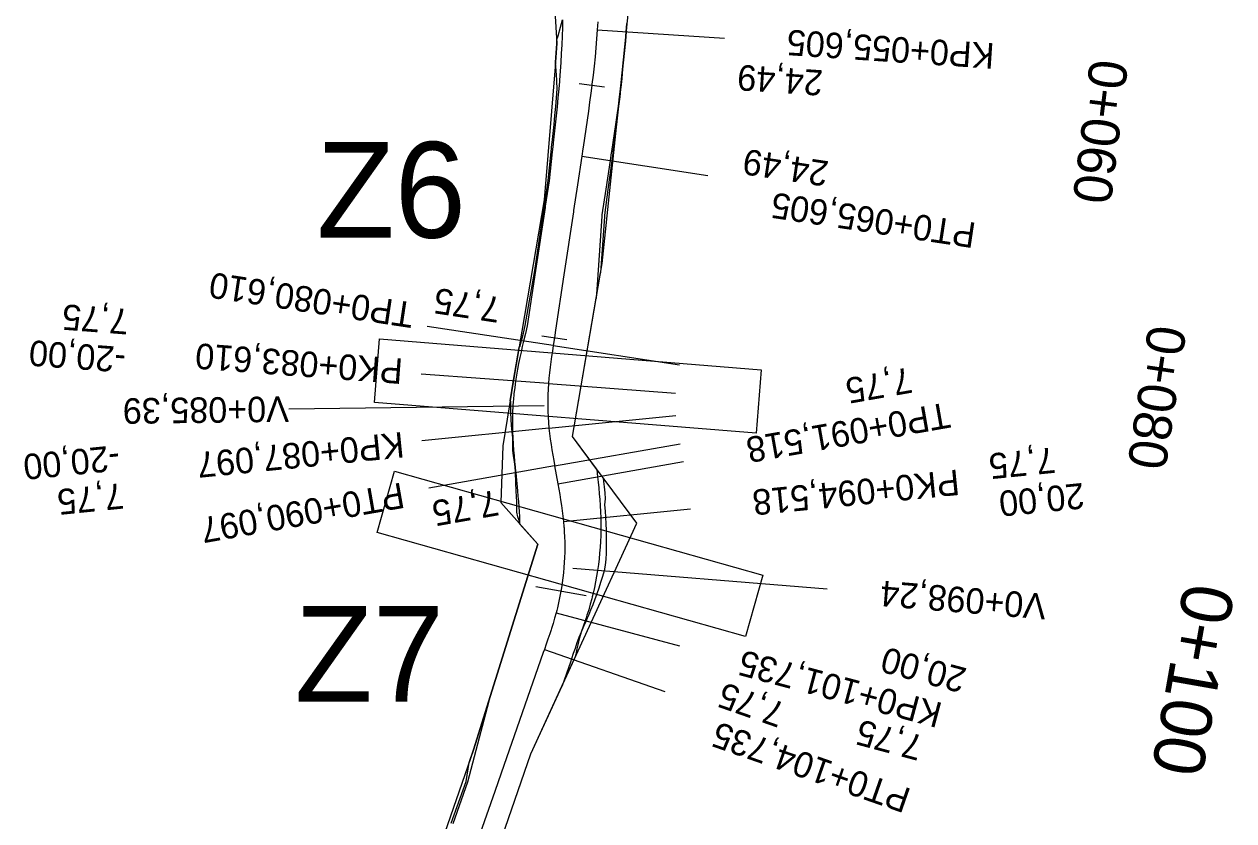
# Model space of a CAD drawing. Extents: x -636600 to -628587, y -1090963 to -1085869.
# Drawn here: x -635183 to -635088.2, y -1089111.3 to -1089048.9 of the extents above; entities that cross this region are included whole.
import ezdxf

# ---------------------------------------------------------------- set-up
doc = ezdxf.new("R2010")
doc.units = 0
for name, color, linetype in [('01_PARCELY_NÁVRH_PC', 7, 'Continuous'), ('03_PC_OBJEKTY_STAV', 7, 'Continuous'), ('HEKTOMETRY100', 7, 'Continuous'), ('HEKTOMETRY20', 7, 'Continuous'), ('HL_BODY', 7, 'Continuous'), ('POLOMERY', 7, 'Continuous'), ('situace_osa', 7, 'Continuous'), ('situace_těleso', 7, 'Continuous'), ('situace_vozovka', 7, 'Continuous'), ('VRCHOLY', 7, 'Continuous')]:
    doc.layers.add(name, color=color, linetype=linetype)

msp = doc.modelspace()

# ---------------------------------------------------------------- linework, layer by layer
at = {"layer": '01_PARCELY_NÁVRH_PC'}
msp.add_lwpolyline([(-635159.849, -1089153.855), (-635143.34, -1089106.05), (-635135.02, -1089087.98), (-635140.06, -1089081.19), (-635137.75, -1089067.63), (-635136.29, -1089053.69), (-635135.436, -1089045.533), (-635136.595, -1089033.19), (-635141.453, -1089016.385), (-635149.727, -1088994.015), (-635153.56, -1088999.63), (-635148.44, -1089013.22), (-635145.79, -1089021.23), (-635143.18, -1089031.31), (-635142.1, -1089037.09), (-635141.28, -1089050.39), (-635141.43, -1089052.21), (-635142.29, -1089062.63), (-635144.69, -1089076.77), (-635145.53, -1089081.9), (-635145.68, -1089086.36), (-635142.78, -1089089.62), (-635147.82, -1089105.72), (-635154.85, -1089126.01)], dxfattribs=at)
at = {"layer": '03_PC_OBJEKTY_STAV'}
for points in [[(-635155.58, -1089078.512), (-635155.177, -1089073.529), (-635125.275, -1089075.947), (-635125.678, -1089080.931), (-635155.58, -1089078.512)], [(-635155.381, -1089088.709), (-635154.024, -1089083.896), (-635125.15, -1089092.038), (-635126.507, -1089096.85), (-635155.381, -1089088.709)]]:
    msp.add_lwpolyline(points, dxfattribs=at)
at = {"layer": 'HEKTOMETRY100'}
msp.add_lwpolyline([(-635139.006, -1089093.659), (-635142.945, -1089092.965)], dxfattribs=at)
at = {"layer": 'HEKTOMETRY20'}
for points in [[(-635137.559, -1089053.799), (-635139.543, -1089053.552)], [(-635140.5, -1089073.608), (-635142.477, -1089073.309)]]:
    msp.add_lwpolyline(points, dxfattribs=at)
at = {"layer": 'HL_BODY'}
for points in [[(-635138.122, -1089049.303), (-635128.144, -1089049.967)], [(-635139.339, -1089059.225), (-635129.451, -1089060.718)], [(-635141.579, -1089074.062), (-635131.692, -1089075.555)], [(-635141.953, -1089077.038), (-635131.981, -1089077.786)], [(-635141.91, -1089080.52), (-635131.96, -1089079.527)], [(-635141.463, -1089083.486), (-635131.615, -1089081.75)], [(-635141.217, -1089084.885), (-635131.369, -1089083.149)], [(-635140.77, -1089087.851), (-635130.82, -1089086.858)], [(-635141.35, -1089095.005), (-635131.69, -1089097.589)], [(-635142.269, -1089097.86), (-635132.83, -1089101.161)]]:
    msp.add_lwpolyline(points, dxfattribs=at)
at = {"layer": 'POLOMERY'}
for points in [[(-635138.122, -1089049.303), (-635128.144, -1089049.967)], [(-635139.339, -1089059.225), (-635129.451, -1089060.718)], [(-635141.579, -1089074.062), (-635151.467, -1089072.569)], [(-635141.953, -1089077.038), (-635151.925, -1089076.29)], [(-635141.91, -1089080.52), (-635151.861, -1089081.513)], [(-635141.463, -1089083.486), (-635151.312, -1089085.222)], [(-635141.217, -1089084.885), (-635131.369, -1089083.149)], [(-635140.77, -1089087.851), (-635130.82, -1089086.858)], [(-635141.35, -1089095.005), (-635131.69, -1089097.589)], [(-635142.269, -1089097.86), (-635132.83, -1089101.161)]]:
    msp.add_lwpolyline(points, dxfattribs=at)
at = {"layer": 'situace_osa'}
msp.add_lwpolyline([(-635138.085, -1089048.699), (-635138.122, -1089049.303), (-635138.174, -1089050.015), (-635138.233, -1089050.727), (-635138.3, -1089051.438), (-635138.373, -1089052.148), (-635138.453, -1089052.858), (-635138.538, -1089053.567), (-635138.551, -1089053.676), (-635138.627, -1089054.276), (-635138.721, -1089054.984), (-635138.819, -1089055.692), (-635138.919, -1089056.399), (-635139.022, -1089057.106), (-635139.127, -1089057.812), (-635139.233, -1089058.519), (-635139.249, -1089058.627), (-635139.339, -1089059.225), (-635139.678, -1089061.47), (-635139.981, -1089063.475), (-635139.995, -1089063.571), (-635140.742, -1089068.515), (-635141.397, -1089072.85), (-635141.488, -1089073.459), (-635141.579, -1089074.062), (-635141.643, -1089074.486), (-635141.706, -1089074.91), (-635141.766, -1089075.334), (-635141.822, -1089075.759), (-635141.872, -1089076.185), (-635141.917, -1089076.611), (-635141.953, -1089077.038), (-635141.981, -1089077.473), (-635141.999, -1089077.908), (-635142.008, -1089078.329), (-635142.008, -1089078.344), (-635142.009, -1089078.426), (-635142.007, -1089078.78), (-635141.997, -1089079.216), (-635141.978, -1089079.651), (-635141.949, -1089080.086), (-635141.91, -1089080.52), (-635141.863, -1089080.946), (-635141.808, -1089081.371), (-635141.804, -1089081.401), (-635141.747, -1089081.795), (-635141.681, -1089082.218), (-635141.611, -1089082.641), (-635141.538, -1089083.064), (-635141.48, -1089083.39), (-635141.463, -1089083.486), (-635141.217, -1089084.885), (-635141.143, -1089085.307), (-635141.07, -1089085.73), (-635140.999, -1089086.152), (-635140.933, -1089086.576), (-635140.872, -1089087), (-635140.817, -1089087.425), (-635140.771, -1089087.839), (-635140.77, -1089087.851), (-635140.734, -1089088.25), (-635140.728, -1089088.331), (-635140.706, -1089088.65), (-635140.687, -1089089.051), (-635140.675, -1089089.451), (-635140.671, -1089089.852), (-635140.676, -1089090.253), (-635140.688, -1089090.654), (-635140.708, -1089091.054), (-635140.737, -1089091.454), (-635140.773, -1089091.854), (-635140.818, -1089092.252), (-635140.87, -1089092.649), (-635140.93, -1089093.046), (-635140.975, -1089093.312), (-635140.999, -1089093.441), (-635141.075, -1089093.834), (-635141.159, -1089094.226), (-635141.251, -1089094.617), (-635141.299, -1089094.808), (-635141.35, -1089095.005), (-635141.465, -1089095.418), (-635141.588, -1089095.829), (-635141.717, -1089096.237), (-635141.743, -1089096.318), (-635141.851, -1089096.644), (-635141.988, -1089097.05), (-635142.128, -1089097.455), (-635142.269, -1089097.86), (-635142.357, -1089098.111), (-635144.007, -1089102.83), (-635145.657, -1089107.55), (-635146.164, -1089109), (-635147.308, -1089112.27)], dxfattribs=at)
at = {"layer": 'situace_těleso'}
for points in [[(-635141.299, -1089050.074), (-635141.184, -1089049.78), (-635140.999, -1089049.111), (-635140.855, -1089048.542)], [(-635135.808, -1089048.827), (-635135.847, -1089049.454), (-635135.908, -1089050.192), (-635135.986, -1089050.926), (-635136.058, -1089051.659), (-635136.136, -1089052.389), (-635136.209, -1089053.118), (-635136.285, -1089053.845), (-635136.297, -1089053.956), (-635136.366, -1089054.57), (-635136.449, -1089055.292), (-635136.536, -1089056.012), (-635136.625, -1089056.729), (-635136.715, -1089057.445), (-635136.806, -1089058.159), (-635136.899, -1089058.87), (-635136.913, -1089058.979), (-635136.991, -1089059.58), (-635137.284, -1089061.831), (-635137.546, -1089063.843), (-635137.551, -1089063.94), (-635137.873, -1089068.35)], [(-635141.402, -1089051.872), (-635141.28, -1089050.39), (-635141.299, -1089050.074)], [(-635144.253, -1089074.197), (-635144.177, -1089074.107), (-635144.07, -1089073.686), (-635143.918, -1089073.092), (-635143.764, -1089072.493), (-635143.005, -1089068.173), (-635142.276, -1089063.226), (-635142.255, -1089063.131), (-635141.963, -1089061.125), (-635141.738, -1089058.863), (-635141.674, -1089058.261), (-635141.662, -1089058.153), (-635141.587, -1089057.445), (-635141.514, -1089056.739), (-635141.444, -1089056.035), (-635141.376, -1089055.333), (-635141.312, -1089054.634), (-635141.261, -1089053.934), (-635141.296, -1089053.335), (-635141.303, -1089053.227), (-635141.351, -1089052.522), (-635141.402, -1089051.872)], [(-635137.666, -1089084.415), (-635140.06, -1089081.19), (-635137.873, -1089068.35)], [(-635144.955, -1089078.387), (-635144.69, -1089076.77), (-635144.253, -1089074.197)], [(-635144.245, -1089087.973), (-635144.228, -1089087.834), (-635144.356, -1089087.477), (-635144.428, -1089087.104), (-635144.429, -1089086.708), (-635144.436, -1089086.302), (-635144.448, -1089085.885), (-635144.467, -1089085.458), (-635144.536, -1089084.027), (-635144.541, -1089083.929), (-635144.559, -1089083.591), (-635144.62, -1089083.153), (-635144.681, -1089082.705), (-635144.736, -1089082.247), (-635144.75, -1089081.808), (-635144.749, -1089081.774), (-635144.743, -1089081.291), (-635144.802, -1089080.808), (-635144.85, -1089080.312), (-635144.875, -1089079.813), (-635144.89, -1089079.314), (-635144.896, -1089078.815), (-635144.893, -1089078.411), (-635144.955, -1089078.387)], [(-635137.666, -1089084.415), (-635137.629, -1089084.693), (-635137.573, -1089085.135), (-635137.541, -1089085.592), (-635137.512, -1089086.059), (-635137.562, -1089086.546), (-635137.516, -1089087.029), (-635137.478, -1089087.508), (-635137.477, -1089087.522), (-635137.449, -1089087.989), (-635137.444, -1089088.083), (-635137.43, -1089088.455), (-635137.419, -1089088.922), (-635137.417, -1089089.389), (-635137.423, -1089089.855), (-635137.439, -1089090.321), (-635137.462, -1089090.786), (-635137.496, -1089091.25), (-635137.583, -1089091.71), (-635137.72, -1089092.163), (-635137.861, -1089092.612), (-635138.01, -1089093.056), (-635138.159, -1089093.496), (-635138.263, -1089093.791), (-635138.314, -1089093.933), (-635138.475, -1089094.365), (-635138.643, -1089094.792), (-635138.817, -1089095.216), (-635138.905, -1089095.423), (-635138.997, -1089095.635), (-635139.195, -1089096.074), (-635139.396, -1089096.502), (-635139.525, -1089096.944), (-635139.55, -1089097.03), (-635139.624, -1089097.389), (-635139.719, -1089097.828), (-635139.816, -1089098.26), (-635139.88, -1089098.535)], [(-635148.168, -1089106.724), (-635147.82, -1089105.72), (-635142.78, -1089089.62), (-635144.245, -1089087.973)], [(-635153.629, -1089135.844), (-635143.34, -1089106.05), (-635139.88, -1089098.535)], [(-635149.578, -1089111.476), (-635148.406, -1089108.216), (-635148.168, -1089106.724)]]:
    msp.add_lwpolyline(points, dxfattribs=at)
at = {"layer": 'situace_vozovka'}
for points in [[(-635140.846, -1089048.543), (-635140.857, -1089049.12), (-635140.878, -1089049.804), (-635140.906, -1089050.489), (-635140.942, -1089051.177), (-635140.985, -1089051.867), (-635141.033, -1089052.559), (-635141.088, -1089053.253), (-635141.096, -1089053.359), (-635141.147, -1089053.949), (-635141.211, -1089054.647), (-635141.278, -1089055.347), (-635141.349, -1089056.049), (-635141.423, -1089056.753), (-635141.499, -1089057.458), (-635141.576, -1089058.166), (-635141.588, -1089058.274), (-635141.654, -1089058.876), (-635141.903, -1089061.134), (-635142.206, -1089063.139), (-635142.22, -1089063.235), (-635142.967, -1089068.179), (-635143.621, -1089072.515), (-635143.761, -1089073.115), (-635143.9, -1089073.712), (-635143.998, -1089074.134), (-635144.096, -1089074.564), (-635144.192, -1089075.002), (-635144.285, -1089075.449), (-635144.374, -1089075.905), (-635144.456, -1089076.37), (-635144.531, -1089076.845), (-635144.597, -1089077.334), (-635144.652, -1089077.825), (-635144.696, -1089078.302), (-635144.697, -1089078.319), (-635144.704, -1089078.412), (-635144.731, -1089078.813), (-635144.754, -1089079.31), (-635144.766, -1089079.807), (-635144.768, -1089080.305), (-635144.758, -1089080.804), (-635144.739, -1089081.291), (-635144.711, -1089081.769), (-635144.709, -1089081.802), (-635144.678, -1089082.238), (-635144.64, -1089082.698), (-635144.6, -1089083.149), (-635144.558, -1089083.591), (-635144.526, -1089083.927), (-635144.516, -1089084.024), (-635144.381, -1089085.443), (-635144.341, -1089085.866), (-635144.304, -1089086.279), (-635144.272, -1089086.683), (-635144.244, -1089087.076), (-635144.223, -1089087.459), (-635144.21, -1089087.832), (-635144.207, -1089088.016)], [(-635135.838, -1089048.825), (-635135.877, -1089049.452), (-635135.931, -1089050.19), (-635135.992, -1089050.926), (-635136.061, -1089051.659), (-635136.136, -1089052.389), (-635136.218, -1089053.117), (-635136.305, -1089053.843), (-635136.318, -1089053.953), (-635136.396, -1089054.566), (-635136.492, -1089055.286), (-635136.591, -1089056.004), (-635136.692, -1089056.72), (-635136.796, -1089057.433), (-635136.902, -1089058.144), (-635137.008, -1089058.854), (-635137.024, -1089058.962), (-635137.115, -1089059.561), (-635137.454, -1089061.806), (-635137.756, -1089063.811), (-635137.763, -1089063.908), (-635138.114, -1089068.911), (-635138.216, -1089070.365)], [(-635138.15, -1089083.763), (-635140.06, -1089081.19), (-635138.216, -1089070.365)], [(-635138.15, -1089083.763), (-635138.095, -1089084.335), (-635138.054, -1089084.768), (-635138.012, -1089085.21), (-635137.971, -1089085.662), (-635137.934, -1089086.122), (-635137.9, -1089086.593), (-635137.873, -1089087.072), (-635137.854, -1089087.546), (-635137.853, -1089087.56), (-635137.844, -1089088.02), (-635137.843, -1089088.113), (-635137.844, -1089088.48), (-635137.853, -1089088.939), (-635137.871, -1089089.397), (-635137.899, -1089089.854), (-635137.936, -1089090.31), (-635137.981, -1089090.765), (-635138.036, -1089091.217), (-635138.1, -1089091.668), (-635138.173, -1089092.117), (-635138.255, -1089092.564), (-635138.346, -1089093.008), (-635138.445, -1089093.45), (-635138.517, -1089093.746), (-635138.553, -1089093.889), (-635138.67, -1089094.325), (-635138.796, -1089094.758), (-635138.929, -1089095.188), (-635138.999, -1089095.398), (-635139.072, -1089095.615), (-635139.232, -1089096.063), (-635139.398, -1089096.501), (-635139.569, -1089096.93), (-635139.603, -1089097.013), (-635139.717, -1089097.358), (-635139.86, -1089097.78), (-635140.003, -1089098.195), (-635140.145, -1089098.603), (-635140.233, -1089098.853), (-635140.885, -1089100.718)], [(-635146.624, -1089101.915), (-635142.78, -1089089.62), (-635144.207, -1089088.016)], [(-635152.819, -1089133.497), (-635143.34, -1089106.05), (-635140.885, -1089100.718)], [(-635146.601, -1089101.827), (-635146.624, -1089101.915), (-635147.897, -1089106.767), (-635148.288, -1089108.257), (-635149.432, -1089111.527)]]:
    msp.add_lwpolyline(points, dxfattribs=at)
at = {"layer": 'VRCHOLY'}
for points in [[(-635142.292, -1089078.783), (-635162.291, -1089079.03)], [(-635140.049, -1089091.51), (-635120.115, -1089093.127)]]:
    msp.add_lwpolyline(points, dxfattribs=at)

# ---------------------------------------------------------------- texts
at = {"layer": '03_PC_OBJEKTY_STAV'}
for s, p in [('Z6', (-635160.125, -1089065.601)), ('Z7', (-635161.842, -1089101.967))]:
    msp.add_text(s, height=7.5, dxfattribs=at).set_placement(p)
at = {"layer": 'HEKTOMETRY100'}
msp.add_text('0+100', height=4, rotation=259.9945, dxfattribs=at).set_placement((-635092.094, -1089092.518))
at = {"layer": 'HEKTOMETRY20'}
for s, rotation, p in [('0+060', 262.91451, (-635099.487, -1089051.522)), ('0+080', 261.41441, (-635094.902, -1089072.328))]:
    msp.add_text(s, height=3, rotation=rotation, dxfattribs=at).set_placement(p)
at = {"layer": 'HL_BODY'}
for s, rotation, p in [('KP0+055,605', 176.18906, (-635106.945, -1089050.377)), ('PT0+065,605', 171.41441, (-635108.36, -1089064.454)), ('TP0+080,610', 171.41441, (-635152.4, -1089070.707)), ('PK0+083,610', 175.71159, (-635153.3, -1089075.08)), ('TP0+091,518', 189.99655, (-635110.684, -1089078.488)), ('KP0+087,097', 185.69937, (-635153.37, -1089080.816)), ('PK0+094,518', 185.69937, (-635109.844, -1089083.759)), ('PT0+090,097', 189.99655, (-635153.453, -1089084.775)), ('KP0+101,735', 165.02522, (-635110.971, -1089102.096)), ('PT0+104,735', 160.72803, (-635113.426, -1089108.831))]:
    msp.add_text(s, height=2, rotation=rotation, dxfattribs=at).set_placement(p)
at = {"layer": 'POLOMERY'}
for s, rotation, p in [('24,49', 176.18906, (-635120.39, -1089052.488)), ('24,49', 171.41441, (-635119.907, -1089059.631)), ('7,75', 171.41441, (-635145.599, -1089070.303)), ('7,75', 175.71159, (-635174.784, -1089071.199)), ('-20,00', 175.71159, (-635175.009, -1089074.191)), ('7,75', 189.99655, (-635113.658, -1089075.749)), ('-20,00', 185.69937, (-635175.642, -1089081.84)), ('7,75', 185.69937, (-635102.335, -1089082.022)), ('7,75', 185.69937, (-635175.344, -1089084.825)), ('7,75', 189.99655, (-635146.065, -1089085.358)), ('20,00', 185.69937, (-635100.063, -1089084.81)), ('20,00', 165.02522, (-635109.071, -1089099.373)), ('7,75', 160.72803, (-635123.267, -1089102.135)), ('7,75', 165.02522, (-635112.461, -1089104.677))]:
    msp.add_text(s, height=2, rotation=rotation, dxfattribs=at).set_placement(p)
at = {"layer": 'VRCHOLY'}
for s, rotation, p in [('V0+085,39', 180.70548, (-635162.303, -1089078.03)), ('V0+098,24', 175.36229, (-635102.878, -1089093.522))]:
    msp.add_text(s, height=2, rotation=rotation, dxfattribs=at).set_placement(p)

doc.saveas('drawing.dxf')
